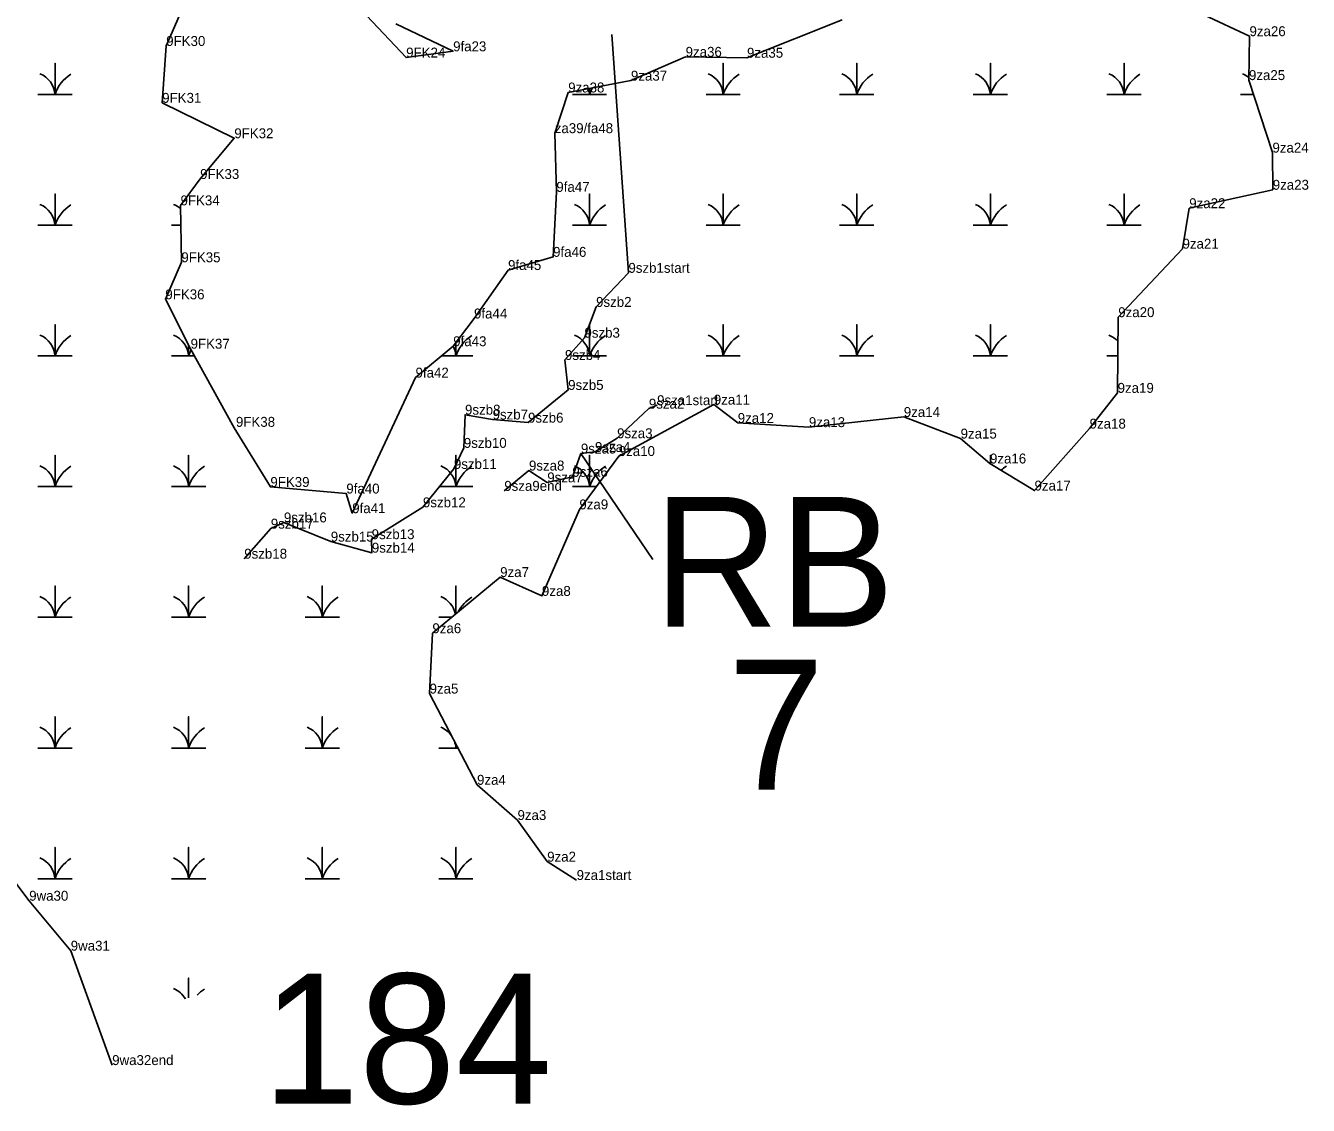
# Model space of a CAD drawing. Extents: x 2072529 to 2268796, y 436423 to 470397.
# Drawn here: x 2212551 to 2213196, y 449099 to 449643 of the extents above; entities that cross this region are included whole.
import ezdxf

# ---------------------------------------------------------------- set-up
doc = ezdxf.new("R2010")
doc.units = 0
for name, color, linetype in [('Default', 7, 'Continuous'), ('Exist Environmental Wetland Boundary', 7, 'Continuous'), ('Exist Environmental Wetland Boundary Cogo Comment', 7, 'Continuous'), ('Exist Environmental Wetland Boundary Cogo Point CELL', 7, 'Continuous'), ('Exist Hydro Jurisdictional Stream or Body of Water NEU Mitigable', 7, 'Continuous'), ('Exist Hydro Jurisdictional Stream or Body of Water NEU Mitigable Cogo Comment', 7, 'Continuous'), ('Exist Hydro Swamp or Marsh', 7, 'Continuous')]:
    doc.layers.add(name, color=color, linetype=linetype)

msp = doc.modelspace()

# ---------------------------------------------------------------- linework, layer by layer
at = {"layer": 'Default'}
for p, q in [((2212845.8, 449638.34), (2212854.22, 449518.41)), ((2212866.49, 449374.14), (2212830.3, 449427.44))]:
    msp.add_line(p, q, dxfattribs=at)
at = {"layer": 'Exist Environmental Wetland Boundary'}
for points in [[(2212634.73, 449662.67), (2212621.6, 449632.61), (2212619.59, 449603.99), (2212655.88, 449586.16), (2212638.68, 449565.65), (2212628.83, 449552.36), (2212629.23, 449523.73), (2212621.18, 449505.08), (2212633.88, 449480.21), (2212655.73, 449440.43), (2212674.03, 449410.61), (2212712.25, 449407.29), (2212715.22, 449397.42), (2212747.08, 449465.66), (2212766.04, 449481.47), (2212776.52, 449495.43), (2212793.64, 449519.82), (2212816.31, 449526.45), (2212817.94, 449559.18), (2212817.15, 449588.73), (2212823.91, 449609.21), (2212855.49, 449615.15), (2212883.01, 449627.15), (2212913.88, 449626.69), (2212961.72, 449645.84)], [(2212737.14, 449643.7), (2212766, 449629.92), (2212742.36, 449626.79), (2212719.73, 449650.83)], [(2213143.83, 449648.25), (2213166.77, 449637.54), (2213166.51, 449615.44), (2213178.33, 449578.93), (2213178.48, 449560.22), (2213136.45, 449550.95), (2213133.08, 449530.56), (2213100.73, 449496.09), (2213100.41, 449457.99), (2213086.32, 449439.99), (2213058.59, 449408.8), (2213036.18, 449422.42), (2213021.39, 449434.97), (2212992.8, 449445.83), (2212945.03, 449440.72), (2212909.23, 449442.82), (2212897.19, 449452.07), (2212849.36, 449426.17), (2212829.54, 449399.32), (2212810.7, 449355.75), (2212789.67, 449365.23), (2212755.56, 449336.98), (2212754.15, 449306.59), (2212778.03, 449260.67), (2212798.39, 449242.92), (2212813.33, 449221.97), (2212828.16, 449212.72)], [(2212594.41, 449119.56), (2212573.55, 449177.14), (2212552.64, 449202.3), (2212529.72, 449232.63)]]:
    msp.add_lwpolyline(points, dxfattribs=at)
at = {"layer": 'Exist Environmental Wetland Boundary Cogo Point CELL'}
for p, q in [((2213166.77, 449637.54), (2213166.77, 449637.54)), ((2213166.77, 449637.54), (2213166.77, 449637.54)), ((2212621.6, 449632.61), (2212621.6, 449632.61)), ((2212766, 449629.92), (2212766, 449629.92)), ((2212766, 449629.92), (2212766, 449629.92)), ((2212742.36, 449626.79), (2212742.36, 449626.79)), ((2212883.01, 449627.15), (2212883.01, 449627.15)), ((2212913.88, 449626.69), (2212913.88, 449626.69)), ((2212855.49, 449615.15), (2212855.49, 449615.15)), ((2213166.51, 449615.44), (2213166.51, 449615.44)), ((2212823.91, 449609.21), (2212823.91, 449609.21)), ((2212823.91, 449609.21), (2212823.91, 449609.21)), ((2212619.59, 449603.99), (2212619.59, 449603.99)), ((2212655.88, 449586.16), (2212655.88, 449586.16)), ((2212817.15, 449588.73), (2212817.15, 449588.73)), ((2213178.33, 449578.93), (2213178.33, 449578.93)), ((2213178.33, 449578.93), (2213178.33, 449578.93)), ((2212638.68, 449565.65), (2212638.68, 449565.65)), ((2212817.94, 449559.18), (2212817.94, 449559.18)), ((2213178.48, 449560.22), (2213178.48, 449560.22)), ((2213178.48, 449560.22), (2213178.48, 449560.22)), ((2212628.83, 449552.36), (2212628.83, 449552.36)), ((2213136.45, 449550.95), (2213136.45, 449550.95)), ((2213136.45, 449550.95), (2213136.45, 449550.95)), ((2213133.08, 449530.56), (2213133.08, 449530.56)), ((2212629.23, 449523.73), (2212629.23, 449523.73)), ((2212816.31, 449526.45), (2212816.31, 449526.45)), ((2212793.64, 449519.82), (2212793.64, 449519.82)), ((2212854.22, 449518.41), (2212854.22, 449518.41)), ((2212621.18, 449505.08), (2212621.18, 449505.08)), ((2212837.94, 449501.26), (2212837.94, 449501.26)), ((2212776.52, 449495.43), (2212776.52, 449495.43)), ((2212776.52, 449495.43), (2212776.52, 449495.43)), ((2213100.73, 449496.09), (2213100.73, 449496.09)), ((2213100.73, 449496.09), (2213100.73, 449496.09)), ((2212766.04, 449481.47), (2212766.04, 449481.47)), ((2212832.09, 449485.74), (2212832.09, 449485.74)), ((2212633.88, 449480.21), (2212633.88, 449480.21)), ((2212822.29, 449474.54), (2212822.29, 449474.54)), ((2212747.08, 449465.66), (2212747.08, 449465.66)), ((2212747.08, 449465.66), (2212747.08, 449465.66)), ((2212823.88, 449459.46), (2212823.88, 449459.46)), ((2213100.41, 449457.99), (2213100.41, 449457.99)), ((2212864.5, 449450.03), (2212864.5, 449450.03)), ((2212868.66, 449451.79), (2212868.66, 449451.79)), ((2212897.19, 449452.07), (2212897.19, 449452.07)), ((2212897.19, 449452.07), (2212897.19, 449452.07)), ((2212771.98, 449446.99), (2212771.98, 449446.99)), ((2212785.86, 449444.57), (2212785.86, 449444.57)), ((2212803.69, 449442.98), (2212803.69, 449442.98)), ((2212909.23, 449442.82), (2212909.23, 449442.82)), ((2212909.23, 449442.82), (2212909.23, 449442.82)), ((2212992.8, 449445.83), (2212992.8, 449445.83)), ((2212992.8, 449445.83), (2212992.8, 449445.83)), ((2212655.73, 449440.43), (2212655.73, 449440.43)), ((2212945.03, 449440.72), (2212945.03, 449440.72)), ((2212945.03, 449440.72), (2212945.03, 449440.72)), ((2213086.32, 449439.99), (2213086.32, 449439.99)), ((2213086.32, 449439.99), (2213086.32, 449439.99)), ((2212771.39, 449430.28), (2212771.39, 449430.28)), ((2212848.52, 449435.14), (2212848.52, 449435.14)), ((2213021.39, 449434.97), (2213021.39, 449434.97)), ((2212830.3, 449427.44), (2212830.3, 449427.44)), ((2212837.4, 449428.22), (2212837.4, 449428.22)), ((2212849.36, 449426.17), (2212849.36, 449426.17)), ((2212849.36, 449426.17), (2212849.36, 449426.17)), ((2212766.4, 449419.68), (2212766.4, 449419.68)), ((2212804.16, 449418.88), (2212804.16, 449418.88)), ((2213036.18, 449422.42), (2213036.18, 449422.42)), ((2212674.03, 449410.61), (2212674.03, 449410.61)), ((2212813.38, 449412.91), (2212813.38, 449412.91)), ((2212826.02, 449415.73), (2212826.02, 449415.73)), ((2212712.25, 449407.29), (2212712.25, 449407.29)), ((2212712.25, 449407.29), (2212712.25, 449407.29)), ((2212791.74, 449408.66), (2212791.74, 449408.66)), ((2213058.59, 449408.8), (2213058.59, 449408.8)), ((2212750.82, 449400.35), (2212750.82, 449400.35)), ((2212829.54, 449399.32), (2212829.54, 449399.32)), ((2212680.84, 449392.74), (2212680.84, 449392.74)), ((2212715.22, 449397.42), (2212715.22, 449397.42)), ((2212674.25, 449389.64), (2212674.25, 449389.64)), ((2212704.43, 449383.11), (2212704.43, 449383.11)), ((2212725, 449384.32), (2212725, 449384.32)), ((2212660.87, 449374.5), (2212660.87, 449374.5)), ((2212725.1, 449377.52), (2212725.1, 449377.52)), ((2212789.67, 449365.23), (2212789.67, 449365.23)), ((2212810.7, 449355.75), (2212810.7, 449355.75)), ((2212810.7, 449355.75), (2212810.7, 449355.75)), ((2212755.56, 449336.98), (2212755.56, 449336.98)), ((2212755.56, 449336.98), (2212755.56, 449336.98)), ((2212754.15, 449306.59), (2212754.15, 449306.59)), ((2212778.03, 449260.67), (2212778.03, 449260.67)), ((2212778.03, 449260.67), (2212778.03, 449260.67)), ((2212798.39, 449242.92), (2212798.39, 449242.92)), ((2212813.33, 449221.97), (2212813.33, 449221.97)), ((2212813.33, 449221.97), (2212813.33, 449221.97)), ((2212828.16, 449212.72), (2212828.16, 449212.72)), ((2212552.64, 449202.3), (2212552.64, 449202.3)), ((2212573.55, 449177.14), (2212573.55, 449177.14)), ((2212594.41, 449119.56), (2212594.41, 449119.56))]:
    msp.add_line(p, q, dxfattribs=at)
at = {"layer": 'Exist Hydro Jurisdictional Stream or Body of Water NEU Mitigable'}
for points in [[(2212854.22, 449518.41), (2212837.94, 449501.26), (2212832.09, 449485.74), (2212822.29, 449474.54), (2212823.88, 449459.46), (2212803.69, 449442.98), (2212785.86, 449444.57), (2212771.98, 449446.99), (2212771.39, 449430.28), (2212766.4, 449419.68), (2212750.82, 449400.35), (2212725, 449384.32), (2212725.1, 449377.52), (2212704.43, 449383.11), (2212680.84, 449392.74), (2212674.25, 449389.64), (2212660.87, 449374.5)], [(2212868.66, 449451.79), (2212864.5, 449450.03), (2212848.52, 449435.14), (2212837.4, 449428.22), (2212830.3, 449427.44), (2212826.02, 449415.73), (2212813.38, 449412.91), (2212804.16, 449418.88), (2212791.74, 449408.66)]]:
    msp.add_lwpolyline(points, dxfattribs=at)
at = {"layer": 'Exist Hydro Swamp or Marsh'}
for points in [[(2212557.03, 449608.17), (2212565.64, 449608.17), (2212565.64, 449623.95), (2212565.64, 449608.17), (2212574.24, 449608.17)], [(2212893.28, 449608.17), (2212901.89, 449608.17), (2212901.89, 449623.95), (2212901.89, 449608.17), (2212910.49, 449608.17)], [(2212960.53, 449608.17), (2212969.14, 449608.17), (2212969.14, 449623.95), (2212969.14, 449608.17), (2212977.74, 449608.17)], [(2213027.78, 449608.17), (2213036.39, 449608.17), (2213036.39, 449623.95), (2213036.39, 449608.17), (2213044.99, 449608.17)], [(2213095.03, 449608.17), (2213103.64, 449608.17), (2213103.64, 449623.95), (2213103.64, 449608.17), (2213112.24, 449608.17)], [(2212826.03, 449608.17), (2212834.64, 449608.17), (2212834.64, 449611.23)], [(2212834.64, 449611.23), (2212834.64, 449608.17), (2212843.24, 449608.17)], [(2213162.28, 449608.17), (2213168.86, 449608.17)], [(2212557.03, 449542.37), (2212565.64, 449542.37), (2212565.64, 449558.15), (2212565.64, 449542.37), (2212574.24, 449542.37)], [(2212632.89, 449557.83), (2212632.89, 449558.15), (2212632.89, 449557.83)], [(2212826.03, 449542.37), (2212834.64, 449542.37), (2212834.64, 449558.15), (2212834.64, 449542.37), (2212843.24, 449542.37)], [(2212893.28, 449542.37), (2212901.89, 449542.37), (2212901.89, 449558.15), (2212901.89, 449542.37), (2212910.49, 449542.37)], [(2212960.53, 449542.37), (2212969.14, 449542.37), (2212969.14, 449558.15), (2212969.14, 449542.37), (2212977.74, 449542.37)], [(2213027.78, 449542.37), (2213036.39, 449542.37), (2213036.39, 449558.15), (2213036.39, 449542.37), (2213044.99, 449542.37)], [(2213095.03, 449542.37), (2213103.64, 449542.37), (2213103.64, 449558.15), (2213103.64, 449542.37), (2213112.24, 449542.37)], [(2212624.28, 449542.37), (2212628.97, 449542.37)], [(2212557.03, 449476.57), (2212565.64, 449476.57), (2212565.64, 449492.35), (2212565.64, 449476.57), (2212574.24, 449476.57)], [(2212826.03, 449476.57), (2212834.64, 449476.57), (2212834.64, 449492.35), (2212834.64, 449476.57), (2212843.24, 449476.57)], [(2212893.28, 449476.57), (2212901.89, 449476.57), (2212901.89, 449492.35), (2212901.89, 449476.57), (2212910.49, 449476.57)], [(2212960.53, 449476.57), (2212969.14, 449476.57), (2212969.14, 449492.35), (2212969.14, 449476.57), (2212977.74, 449476.57)], [(2213027.78, 449476.57), (2213036.39, 449476.57), (2213036.39, 449492.35), (2213036.39, 449476.57), (2213044.99, 449476.57)], [(2212624.28, 449476.57), (2212632.89, 449476.57), (2212632.89, 449482.15)], [(2212632.89, 449482.15), (2212632.89, 449476.57), (2212635.87, 449476.57)], [(2212760.16, 449476.57), (2212767.39, 449476.57), (2212767.39, 449483.26)], [(2212767.39, 449483.26), (2212767.39, 449476.57), (2212775.99, 449476.57)], [(2213095.03, 449476.57), (2213100.57, 449476.57)], [(2212557.03, 449410.77), (2212565.64, 449410.77), (2212565.64, 449426.55), (2212565.64, 449410.77), (2212574.24, 449410.77)], [(2212624.28, 449410.77), (2212632.89, 449410.77), (2212632.89, 449426.55), (2212632.89, 449410.77), (2212641.49, 449410.77)], [(2212758.78, 449410.77), (2212767.39, 449410.77), (2212767.39, 449426.55), (2212767.39, 449410.77), (2212775.99, 449410.77)], [(2212826.03, 449410.77), (2212834.64, 449410.77), (2212834.64, 449426.55), (2212834.64, 449410.77), (2212837.99, 449410.77)], [(2213036.39, 449422.29), (2213036.39, 449426.55), (2213036.39, 449422.29)], [(2212557.03, 449344.97), (2212565.64, 449344.97), (2212565.64, 449360.75), (2212565.64, 449344.97), (2212574.24, 449344.97)], [(2212624.28, 449344.97), (2212632.89, 449344.97), (2212632.89, 449360.75), (2212632.89, 449344.97), (2212641.49, 449344.97)], [(2212691.53, 449344.97), (2212700.14, 449344.97), (2212700.14, 449360.75), (2212700.14, 449344.97), (2212708.74, 449344.97)], [(2212767.39, 449346.77), (2212767.39, 449360.75), (2212767.39, 449346.77)], [(2212758.78, 449344.97), (2212765.21, 449344.97)], [(2212557.03, 449279.17), (2212565.64, 449279.17), (2212565.64, 449294.95), (2212565.64, 449279.17), (2212574.24, 449279.17)], [(2212624.28, 449279.17), (2212632.89, 449279.17), (2212632.89, 449294.95), (2212632.89, 449279.17), (2212641.49, 449279.17)], [(2212691.53, 449279.17), (2212700.14, 449279.17), (2212700.14, 449294.95), (2212700.14, 449279.17), (2212708.74, 449279.17)], [(2212758.78, 449279.17), (2212767.39, 449279.17), (2212767.39, 449281.14)], [(2212767.39, 449281.14), (2212767.39, 449279.17), (2212768.41, 449279.17)], [(2212557.03, 449213.37), (2212565.64, 449213.37), (2212565.64, 449229.15), (2212565.64, 449213.37), (2212574.24, 449213.37)], [(2212624.28, 449213.37), (2212632.89, 449213.37), (2212632.89, 449229.15), (2212632.89, 449213.37), (2212641.49, 449213.37)], [(2212691.53, 449213.37), (2212700.14, 449213.37), (2212700.14, 449229.15), (2212700.14, 449213.37), (2212708.74, 449213.37)], [(2212758.78, 449213.37), (2212767.39, 449213.37), (2212767.39, 449229.15), (2212767.39, 449213.37), (2212775.99, 449213.37)], [(2212632.89, 449153.35), (2212632.89, 449163.35), (2212632.89, 449153.35)]]:
    msp.add_lwpolyline(points, dxfattribs=at)
for centre, radius, start, end in [((2212553.37, 449607.28), 12.3, 4.14034, 67.53497), ((2212583.88, 449602.11), 19.22, 122.12745, 161.62219), ((2212889.62, 449607.28), 12.3, 4.14034, 67.53497), ((2212920.13, 449602.11), 19.22, 122.12745, 161.62219), ((2212956.87, 449607.28), 12.3, 4.14034, 67.53497), ((2212987.38, 449602.11), 19.22, 122.12745, 161.62219), ((2213024.12, 449607.28), 12.3, 4.14034, 67.53497), ((2213054.63, 449602.11), 19.22, 122.12745, 161.62219), ((2213091.37, 449607.28), 12.3, 4.14034, 67.53497), ((2213121.88, 449602.11), 19.22, 122.12745, 161.62219), ((2213158.62, 449607.28), 12.3, 50.02091, 67.53497), ((2212822.37, 449607.28), 12.3, 4.14034, 18.19012), ((2212852.88, 449602.11), 19.22, 150.72952, 161.62219), ((2212553.37, 449541.48), 12.3, 4.14034, 67.53497), ((2212583.88, 449536.31), 19.22, 122.12745, 161.62219), ((2212620.62, 449541.48), 12.3, 47.95695, 67.53497), ((2212822.37, 449541.48), 12.3, 4.14034, 67.53497), ((2212852.88, 449536.31), 19.22, 122.12745, 161.62219), ((2212889.62, 449541.48), 12.3, 4.14034, 67.53497), ((2212920.13, 449536.31), 19.22, 122.12745, 161.62219), ((2212956.87, 449541.48), 12.3, 4.14034, 67.53497), ((2212987.38, 449536.31), 19.22, 122.12745, 161.62219), ((2213024.12, 449541.48), 12.3, 4.14034, 67.53497), ((2213054.63, 449536.31), 19.22, 122.12745, 161.62219), ((2213091.37, 449541.48), 12.3, 4.14034, 67.53497), ((2213121.88, 449536.31), 19.22, 122.12745, 161.62219), ((2212553.37, 449475.68), 12.3, 4.14034, 67.53497), ((2212583.88, 449470.51), 19.22, 122.12745, 161.62219), ((2212620.62, 449475.68), 12.3, 4.14034, 67.53497), ((2212755.12, 449475.68), 12.3, 4.14034, 27.84757), ((2212785.63, 449470.51), 19.22, 122.12745, 161.62219), ((2212822.37, 449475.68), 12.3, 4.14034, 67.53497), ((2212852.88, 449470.51), 19.22, 122.12745, 161.62219), ((2212889.62, 449475.68), 12.3, 4.14034, 67.53497), ((2212920.13, 449470.51), 19.22, 122.12745, 161.62219), ((2212956.87, 449475.68), 12.3, 4.14034, 67.53497), ((2212987.38, 449470.51), 19.22, 122.12745, 161.62219), ((2213024.12, 449475.68), 12.3, 4.14034, 67.53497), ((2213054.63, 449470.51), 19.22, 122.12745, 161.62219), ((2213091.37, 449475.68), 12.3, 41.1605, 67.53497), ((2212651.13, 449470.51), 19.22, 151.71909, 161.62219), ((2212553.37, 449409.88), 12.3, 4.14034, 67.53497), ((2212583.88, 449404.71), 19.22, 122.12745, 161.62219), ((2212620.62, 449409.88), 12.3, 4.14034, 67.53497), ((2212651.13, 449404.71), 19.22, 122.12745, 161.62219), ((2212755.12, 449409.88), 12.3, 4.14034, 67.53497), ((2212785.63, 449404.71), 19.22, 122.12745, 161.62219), ((2212822.37, 449409.88), 12.3, 4.14034, 67.53497), ((2212852.88, 449404.71), 19.22, 122.12745, 161.62219), ((2213054.63, 449404.71), 19.22, 122.12745, 131.91566), ((2212553.37, 449344.08), 12.3, 4.14034, 67.53497), ((2212583.88, 449338.91), 19.22, 122.12745, 161.62219), ((2212620.62, 449344.08), 12.3, 4.14034, 67.53497), ((2212651.13, 449338.91), 19.22, 122.12745, 161.62219), ((2212687.87, 449344.08), 12.3, 4.14034, 67.53497), ((2212718.38, 449338.91), 19.22, 122.12745, 161.62219), ((2212755.12, 449344.08), 12.3, 11.73927, 67.53497), ((2212785.63, 449338.91), 19.22, 122.12745, 152.6658), ((2212553.37, 449278.28), 12.3, 4.14034, 67.53497), ((2212583.88, 449273.11), 19.22, 122.12745, 161.62219), ((2212620.62, 449278.28), 12.3, 4.14034, 67.53497), ((2212651.13, 449273.11), 19.22, 122.12745, 161.62219), ((2212687.87, 449278.28), 12.3, 4.14034, 67.53497), ((2212718.38, 449273.11), 19.22, 122.12745, 161.62219), ((2212755.12, 449278.28), 12.3, 34.60715, 67.53497), ((2212755.12, 449278.28), 12.3, 4.14034, 20.33597), ((2212785.63, 449273.11), 19.22, 157.95191, 161.62219), ((2212553.37, 449212.48), 12.3, 4.14034, 67.53497), ((2212583.88, 449207.31), 19.22, 122.12745, 161.62219), ((2212620.62, 449212.48), 12.3, 4.14034, 67.53497), ((2212651.13, 449207.31), 19.22, 122.12745, 161.62219), ((2212687.87, 449212.48), 12.3, 4.14034, 67.53497), ((2212718.38, 449207.31), 19.22, 122.12745, 161.62219), ((2212755.12, 449212.48), 12.3, 4.14034, 67.53497), ((2212785.63, 449207.31), 19.22, 122.12745, 161.62219), ((2212620.62, 449146.68), 12.3, 30.0639, 67.53497), ((2212651.13, 449141.51), 19.22, 122.12745, 136.65251)]:
    msp.add_arc(centre, radius, start, end, dxfattribs=at)

# ---------------------------------------------------------------- texts
at = {"layer": 'Default'}
for s, p in [('RB', (2212866.78, 449340.23)), ('7', (2212904.21, 449258.25)), ('184', (2212670.03, 449100.21))]:
    msp.add_text(s, height=65.34, dxfattribs=at).set_placement(p)
at = {"layer": 'Exist Environmental Wetland Boundary Cogo Comment'}
for s, p in [('9FK30', (2212621.6, 449632.61)), ('9za26', (2213166.77, 449637.54)), ('9FK24', (2212742.36, 449626.79)), ('9fa23', (2212766, 449629.92)), ('9za36', (2212883.01, 449627.15)), ('9za35', (2212913.88, 449626.69)), ('9za37', (2212855.49, 449615.15)), ('9za25', (2213166.51, 449615.44)), ('9za38', (2212823.91, 449609.21)), ('9FK31', (2212619.59, 449603.99)), ('9FK32', (2212655.88, 449586.16)), ('za39/fa48', (2212817.15, 449588.73)), ('9za24', (2213178.33, 449578.93)), ('9FK33', (2212638.68, 449565.65)), ('9fa47', (2212817.94, 449559.18)), ('9za23', (2213178.48, 449560.22)), ('9FK34', (2212628.83, 449552.36)), ('9za22', (2213136.45, 449550.95)), ('9za21', (2213133.08, 449530.56)), ('9FK35', (2212629.23, 449523.73)), ('9fa46', (2212816.31, 449526.45)), ('9fa45', (2212793.64, 449519.82)), ('9FK36', (2212621.18, 449505.08)), ('9za20', (2213100.73, 449496.09)), ('9fa44', (2212776.52, 449495.43)), ('9FK37', (2212633.88, 449480.21)), ('9fa43', (2212766.04, 449481.47)), ('9fa42', (2212747.08, 449465.66)), ('9za19', (2213100.41, 449457.99)), ('9za11', (2212897.19, 449452.07)), ('9za14', (2212992.8, 449445.83)), ('9FK38', (2212656.7, 449440.88)), ('9za12', (2212909.23, 449442.82)), ('9za13', (2212945.03, 449440.72)), ('9za18', (2213086.32, 449439.99)), ('9za15', (2213021.39, 449434.97)), ('9za10', (2212849.36, 449426.17)), ('9za16', (2213036.18, 449422.42)), ('9FK39', (2212674.03, 449410.61)), ('9fa40', (2212712.25, 449407.29)), ('9za17', (2213058.59, 449408.8)), ('9za9', (2212829.54, 449399.32)), ('9fa41', (2212715.22, 449397.42)), ('9za7', (2212789.67, 449365.23)), ('9za8', (2212810.7, 449355.75)), ('9za6', (2212755.56, 449336.98)), ('9za5', (2212754.15, 449306.59)), ('9za4', (2212778.03, 449260.67)), ('9za3', (2212798.39, 449242.92)), ('9za2', (2212813.33, 449221.97)), ('9za1start', (2212828.16, 449212.72)), ('9wa30', (2212552.64, 449202.3)), ('9wa31', (2212573.55, 449177.14)), ('9wa32end', (2212594.41, 449119.56))]:
    msp.add_text(s, height=5, dxfattribs=at).set_placement(p)
at = {"layer": 'Exist Hydro Jurisdictional Stream or Body of Water NEU Mitigable Cogo Comment'}
for s, p in [('9szb1start', (2212854.22, 449518.41)), ('9szb2', (2212837.94, 449501.26)), ('9szb3', (2212832.09, 449485.74)), ('9szb4', (2212822.29, 449474.54)), ('9szb5', (2212823.88, 449459.46)), ('9sza1start', (2212868.66, 449451.79)), ('9szb8', (2212771.98, 449446.99)), ('9szb7', (2212785.86, 449444.57)), ('9sza2', (2212864.5, 449450.03)), ('9szb6', (2212803.69, 449442.98)), ('9sza3', (2212848.52, 449435.14)), ('9szb10', (2212771.39, 449430.28)), ('9sza5', (2212830.3, 449427.44)), ('9sza4', (2212837.4, 449428.22)), ('9szb11', (2212766.4, 449419.68)), ('9sza8', (2212804.16, 449418.88)), ('9sza7', (2212813.38, 449412.91)), ('9sza6', (2212826.02, 449415.73)), ('9sza9end', (2212791.74, 449408.66)), ('9szb12', (2212750.82, 449400.35)), ('9szb16', (2212680.84, 449392.74)), ('9szb17', (2212674.25, 449389.64)), ('9szb15', (2212704.43, 449383.11)), ('9szb13', (2212725, 449384.32)), ('9szb18', (2212660.87, 449374.5)), ('9szb14', (2212725.1, 449377.52))]:
    msp.add_text(s, height=5, dxfattribs=at).set_placement(p)

doc.saveas('drawing.dxf')
